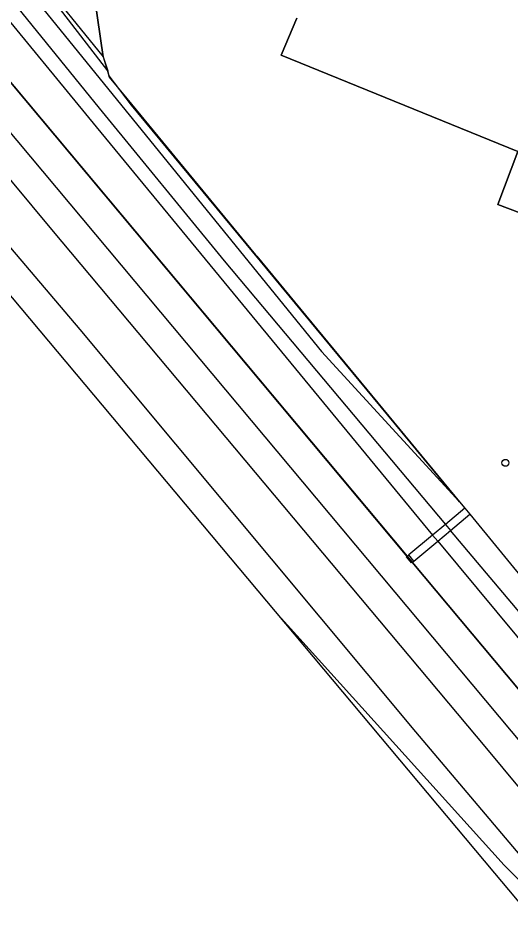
# Model space of a CAD drawing. Extents: x 159888 to 160757, y 384031 to 384746.
# Drawn here: x 160003.2 to 160072.4, y 384311.4 to 384440.1 of the extents above; entities that cross this region are included whole.
import ezdxf

# ---------------------------------------------------------------- set-up
doc = ezdxf.new("R2010")
doc.units = 0
for name, color, linetype in [('IMGEO_Boom', 7, 'Continuous'), ('IMGEO_Geluidsscherm', 7, 'Continuous'), ('IMGEO_Grasland_overig', 7, 'Continuous'), ('IMGEO_Hek', 7, 'Continuous'), ('IMGEO_Loofbos', 7, 'Continuous'), ('IMGEO_Spoor', 7, 'Continuous'), ('IMGEO_Spoorbaan_halfverhard', 7, 'Continuous'), ('IMGEO_Struiken', 7, 'Continuous')]:
    doc.layers.add(name, color=color, linetype=linetype)

msp = doc.modelspace()

# ---------------------------------------------------------------- linework, layer by layer
at = {"layer": 'IMGEO_Boom'}
msp.add_circle((160071.7, 384377.52), 0.489, dxfattribs=at)
at = {"layer": 'IMGEO_Geluidsscherm'}
msp.add_lwpolyline([(159928.14, 384520), (159956.3, 384486.06), (159984.45, 384452.39), (159994.86, 384439.66), (160057.87, 384364.37), (160058.58, 384363.52), (160186.92, 384210.17), (160187.62, 384209.32), (160209.14, 384183.62), (160224.18, 384165.6), (160273.86, 384106.4), (160304.38, 384069.77), (160308.05, 384065.41), (160311.65, 384061.14)], dxfattribs=at)
at = {"layer": 'IMGEO_Grasland_overig'}
for points in [[(160063.25, 384368.86), (160063.96, 384368.01)], [(160062.17, 384366.51), (160061.46, 384367.36)], [(160058.81, 384363.7), (160058.1, 384364.55)]]:
    msp.add_lwpolyline(points, dxfattribs=at)
at = {"layer": 'IMGEO_Hek'}
for points in [[(160065.24, 384372.03), (160019.11, 384427.88), (160015.94, 384432.01), (160015.78, 384432.68), (159998.77, 384454.68), (159990.3, 384465.11), (159982.09, 384475.14), (159977.88, 384480.27), (159970.08, 384490.13), (159966.04, 384495.33), (159962.2, 384496.51), (159960.42, 384498), (159951.84, 384510.26), (159949.47, 384513.51), (159940.28, 384526.84), (159928.95, 384519.02)], [(160048.8, 384470.6), (160010.3, 384467.63), (160015.09, 384434.65), (160015.78, 384432.68)], [(160042.33, 384440.12), (160040.16, 384434.89), (160073.45, 384421.36), (160070.65, 384413.88), (160080.28, 384410.23)]]:
    msp.add_lwpolyline(points, dxfattribs=at)
at = {"layer": 'IMGEO_Loofbos'}
for points in [[(160015.09, 384434.65), (160010.3, 384467.63), (160048.8, 384470.6)], [(160080.28, 384410.23), (160070.65, 384413.88), (160073.45, 384421.36), (160040.16, 384434.89), (160042.33, 384440.12)], [(160015.09, 384434.65), (160015.72, 384432.64), (160015.93, 384431.8), (160018.42, 384428.78), (160036.55, 384406.81), (160036.71, 384406.61), (160065.24, 384372.03)], [(160065.24, 384372.03), (160065.97, 384371.13)], [(160065.97, 384371.13), (160066.68, 384370.29)], [(160066.68, 384370.29), (160193.35, 384215.55)]]:
    msp.add_lwpolyline(points, dxfattribs=at)
at = {"layer": 'IMGEO_Spoor'}
for points in [[(159920.54, 384522.03), (159933.61, 384506.16), (159966.33, 384466.67), (160096.34, 384311.28)], [(159917.5, 384519.5), (159923.77, 384511.88), (159975.05, 384449.8), (160007.84, 384410.37), (160069.03, 384337.3), (160092.96, 384308.5)], [(159911.08, 384514.13), (159965.63, 384450.73), (160011.8, 384396.28), (160059.06, 384339.67), (160080.41, 384314.36)], [(159907.83, 384511.42), (159936.43, 384478.25), (159981.82, 384425.16), (160039.29, 384356.6)], [(160039.29, 384356.6), (160071.54, 384320.91)], [(160039.29, 384356.6), (160070.17, 384319.77)], [(160070.17, 384319.77), (160119.8, 384260.67), (160136.98, 384240.02), (160223.23, 384136.98)], [(160071.54, 384320.91), (160079.15, 384313.18)]]:
    msp.add_lwpolyline(points, dxfattribs=at)
at = {"layer": 'IMGEO_Spoorbaan_halfverhard'}
for points in [[(160057.88, 384364.36), (159994.86, 384439.66), (159984.45, 384452.39), (159956.3, 384486.06), (159929.88, 384517.35), (159929.87, 384517.37), (159928.66, 384518.8)], [(160058.58, 384363.52), (160058.5, 384363.45), (160057.79, 384364.29), (160057.88, 384364.36)], [(160186.92, 384210.17), (160058.58, 384363.52)]]:
    msp.add_lwpolyline(points, dxfattribs=at)
at = {"layer": 'IMGEO_Struiken'}
for points in [[(159937.58, 384523.27), (159937.5, 384522.01), (159937.98, 384520.57), (159938.86, 384518.99), (159953.06, 384501.11), (159967.34, 384482.96), (159976.08, 384472.17), (159978.25, 384469.38), (159982.49, 384463.45), (159983.61, 384462.01), (160014.14, 384424.8), (160061.46, 384367.36)], [(159960.04, 384498.56), (159945.11, 384516.69), (159942.25, 384519.23), (159938.61, 384522.02), (159943.24, 384516.43), (159958.63, 384497.21), (159968.85, 384484.16), (159988.69, 384459.31), (160014.52, 384427.42), (160032.13, 384405.96), (160063.25, 384368.86)], [(159960.64, 384497.81), (159990.82, 384460.79), (160005.55, 384442.84), (160045.8, 384393.18), (160065.24, 384372.03)], [(160005.56, 384446.43), (160015.09, 384434.65)], [(160065.97, 384371.13), (160063.25, 384368.86)], [(160063.96, 384368.01), (160066.68, 384370.29)], [(160063.25, 384368.86), (160061.46, 384367.36)], [(160061.46, 384367.36), (160058.1, 384364.55)], [(160062.17, 384366.51), (160063.96, 384368.01)], [(160191.68, 384214.15), (160144.99, 384271.02), (160118.19, 384303.94), (160098.7, 384326.81), (160063.96, 384368.01)], [(160058.81, 384363.7), (160062.17, 384366.51)], [(160062.17, 384366.51), (160187.4, 384215.74), (160189.87, 384212.64)], [(160058.1, 384364.55), (160058.02, 384364.48), (160057.88, 384364.36)], [(160058.58, 384363.52), (160058.73, 384363.64), (160058.81, 384363.7)]]:
    msp.add_lwpolyline(points, dxfattribs=at)

doc.saveas('drawing.dxf')
